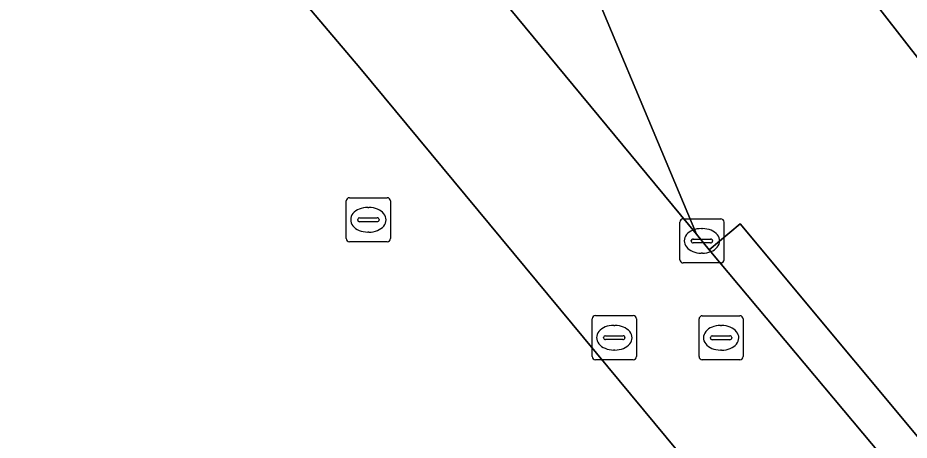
# Model space of a CAD drawing. Extents: x 159489 to 160304, y 383825 to 384531.
# Drawn here: x 159812.44 to 159832.64, y 384444.53 to 384454.1 of the extents above; entities that cross this region are included whole.
import ezdxf

# ---------------------------------------------------------------- set-up
doc = ezdxf.new("R2010")
doc.units = 0
for name, color, linetype in [('IMGEO_Berm_groen', 7, 'Continuous'), ('IMGEO_Fietspad_gesloten', 7, 'Continuous'), ('IMGEO_Kolk', 7, 'Continuous'), ('IMGEO_Rijbaan_lokaal_gesloten', 7, 'Continuous'), ('IMGEO_Rioolput', 7, 'Continuous'), ('IMGEO_Voetpad_gesloten', 7, 'Continuous'), ('IMGEO_Voetpad_open', 7, 'Continuous')]:
    doc.layers.add(name, color=color, linetype=linetype)

msp = doc.modelspace()

# ---------------------------------------------------------------- linework, layer by layer
at = {"layer": 'IMGEO_Berm_groen'}
for points in [[(159820.194, 384452.968), (159818.172, 384455.366)], [(159808.473, 384447.192), (159818.162, 384435.508), (159827.945, 384443.619), (159820.194, 384452.968)]]:
    msp.add_lwpolyline(points, dxfattribs=at)
at = {"layer": 'IMGEO_Fietspad_gesloten'}
msp.add_lwpolyline([(159820.962, 384457.499), (159827.819, 384449.194), (159824.719, 384456.615), (159820.909, 384465.856)], dxfattribs=at)
at = {"layer": 'IMGEO_Kolk'}
for p, q in [((159827.443, 384448.619), (159827.443, 384449.471)), ((159827.518, 384449.545), (159828.37, 384449.545)), ((159828.444, 384449.471), (159828.444, 384448.619)), ((159827.931, 384449.325), (159827.956, 384449.325)), ((159827.702, 384449.039), (159827.702, 384449.051)), ((159828.14, 384449.002), (159827.742, 384449.002)), ((159827.745, 384449.088), (159828.143, 384449.088)), ((159828.186, 384449.051), (159828.186, 384449.039)), ((159827.954, 384448.765), (159827.929, 384448.765)), ((159828.37, 384448.545), (159827.518, 384448.545))]:
    msp.add_line(p, q, dxfattribs=at)
for points in [[(159827.443, 384448.619), (159827.443, 384449.471)], [(159827.518, 384449.545), (159828.37, 384449.545)], [(159828.444, 384449.471), (159828.444, 384448.619)], [(159828.37, 384448.545), (159827.518, 384448.545)]]:
    msp.add_lwpolyline(points, dxfattribs=at)
for centre, radius, start, end in [((159827.52, 384449.469), 0.0765, 91.552, 178.448), ((159827.52, 384449.469), 0.0765, 91.552, 178.448), ((159828.368, 384449.469), 0.0765, 1.552, 88.448), ((159828.368, 384449.469), 0.0765, 1.552, 88.448), ((159827.742, 384449.048), 0.0403, 85.8775, 175.7526), ((159827.739, 384449.038), 0.0366, 178.938, 274.7102), ((159828.143, 384449.045), 0.043, 264.8664, 352.4533), ((159828.147, 384449.05), 0.0386, 1.7309, 96.639), ((159827.52, 384448.621), 0.0765, 181.552, 268.448), ((159827.52, 384448.621), 0.0765, 181.552, 268.448), ((159828.368, 384448.621), 0.0765, 271.552, 358.448), ((159828.368, 384448.621), 0.0765, 271.552, 358.448)]:
    msp.add_arc(centre, radius, start, end, dxfattribs=at)
for centre, major_axis, ratio, start_param, end_param in [((159827.93, 384449.045), (-0.387, 0.002), 0.722429, 4.712389, 7.853982), ((159827.955, 384449.045), (-0.39, 0.002), 0.717154, 1.570796, 4.712389)]:
    msp.add_ellipse(centre, major_axis=major_axis, ratio=ratio, start_param=start_param, end_param=end_param, dxfattribs=at)
at = {"layer": 'IMGEO_Rijbaan_lokaal_gesloten'}
msp.add_lwpolyline([(159808.274, 384467.257), (159810.831, 384464.15), (159818.172, 384455.366), (159820.194, 384452.968), (159827.945, 384443.619), (159828.901, 384442.466), (159830.127, 384440.989), (159834.549, 384435.653), (159868.213, 384395.037), (159870.955, 384397.301), (159870.406, 384397.974), (159833.313, 384442.63), (159828.111, 384448.845), (159827.819, 384449.194), (159820.962, 384457.499)], dxfattribs=at)
at = {"layer": 'IMGEO_Rioolput'}
for p, q in [((159819.96, 384450.024), (159820.812, 384450.024)), ((159819.885, 384449.098), (159819.885, 384449.95)), ((159820.373, 384449.804), (159820.398, 384449.804)), ((159820.886, 384449.95), (159820.886, 384449.098)), ((159820.144, 384449.518), (159820.144, 384449.53)), ((159820.582, 384449.481), (159820.184, 384449.481)), ((159820.187, 384449.567), (159820.585, 384449.567)), ((159820.628, 384449.53), (159820.628, 384449.518)), ((159820.396, 384449.244), (159820.371, 384449.244)), ((159820.812, 384449.024), (159819.96, 384449.024)), ((159825.458, 384446.424), (159825.458, 384447.276)), ((159825.533, 384447.35), (159826.385, 384447.35)), ((159826.459, 384447.276), (159826.459, 384446.424)), ((159827.878, 384446.422), (159827.878, 384447.274)), ((159827.953, 384447.348), (159828.805, 384447.348)), ((159828.879, 384447.274), (159828.879, 384446.422)), ((159825.946, 384447.13), (159825.971, 384447.13)), ((159828.366, 384447.128), (159828.391, 384447.128)), ((159825.717, 384446.844), (159825.717, 384446.856)), ((159826.155, 384446.807), (159825.757, 384446.807)), ((159825.76, 384446.893), (159826.158, 384446.893)), ((159826.201, 384446.856), (159826.201, 384446.844)), ((159828.137, 384446.842), (159828.137, 384446.854)), ((159828.575, 384446.805), (159828.177, 384446.805)), ((159828.18, 384446.891), (159828.578, 384446.891)), ((159828.621, 384446.854), (159828.621, 384446.842)), ((159825.969, 384446.57), (159825.944, 384446.57)), ((159828.389, 384446.568), (159828.364, 384446.568)), ((159826.385, 384446.35), (159825.533, 384446.35)), ((159828.805, 384446.348), (159827.953, 384446.348))]:
    msp.add_line(p, q, dxfattribs=at)
for points in [[(159819.96, 384450.024), (159820.812, 384450.024)], [(159819.885, 384449.098), (159819.885, 384449.95)], [(159820.886, 384449.95), (159820.886, 384449.098)], [(159820.812, 384449.024), (159819.96, 384449.024)], [(159825.458, 384446.424), (159825.458, 384447.276)], [(159825.533, 384447.35), (159826.385, 384447.35)], [(159826.459, 384447.276), (159826.459, 384446.424)], [(159827.878, 384446.422), (159827.878, 384447.274)], [(159827.953, 384447.348), (159828.805, 384447.348)], [(159828.879, 384447.274), (159828.879, 384446.422)], [(159826.385, 384446.35), (159825.533, 384446.35)], [(159828.805, 384446.348), (159827.953, 384446.348)]]:
    msp.add_lwpolyline(points, dxfattribs=at)
for centre, radius, start, end in [((159819.962, 384449.948), 0.0765, 91.552, 178.448), ((159819.962, 384449.948), 0.0765, 91.552, 178.448), ((159820.81, 384449.948), 0.0765, 1.552, 88.448), ((159820.81, 384449.948), 0.0765, 1.552, 88.448), ((159820.184, 384449.527), 0.0403, 85.8775, 175.7526), ((159820.181, 384449.517), 0.0366, 178.938, 274.7102), ((159820.585, 384449.524), 0.043, 264.8664, 352.4533), ((159820.589, 384449.529), 0.0386, 1.7309, 96.639), ((159819.962, 384449.1), 0.0765, 181.552, 268.448), ((159819.962, 384449.1), 0.0765, 181.552, 268.448), ((159820.81, 384449.1), 0.0765, 271.552, 358.448), ((159820.81, 384449.1), 0.0765, 271.552, 358.448), ((159825.535, 384447.274), 0.0765, 91.552, 178.448), ((159825.535, 384447.274), 0.0765, 91.552, 178.448), ((159826.383, 384447.274), 0.0765, 1.552, 88.448), ((159826.383, 384447.274), 0.0765, 1.552, 88.448), ((159827.955, 384447.272), 0.0765, 91.552, 178.448), ((159827.955, 384447.272), 0.0765, 91.552, 178.448), ((159828.803, 384447.272), 0.0765, 1.552, 88.448), ((159828.803, 384447.272), 0.0765, 1.552, 88.448), ((159825.757, 384446.853), 0.0403, 85.8775, 175.7526), ((159825.754, 384446.843), 0.0366, 178.938, 274.7102), ((159826.158, 384446.85), 0.043, 264.8664, 352.4533), ((159826.162, 384446.855), 0.0386, 1.7309, 96.639), ((159828.177, 384446.851), 0.0403, 85.8775, 175.7526), ((159828.174, 384446.841), 0.0366, 178.938, 274.7102), ((159828.578, 384446.848), 0.043, 264.8664, 352.4533), ((159828.582, 384446.853), 0.0386, 1.7309, 96.639), ((159825.535, 384446.426), 0.0765, 181.552, 268.448), ((159825.535, 384446.426), 0.0765, 181.552, 268.448), ((159826.383, 384446.426), 0.0765, 271.552, 358.448), ((159826.383, 384446.426), 0.0765, 271.552, 358.448), ((159827.955, 384446.424), 0.0765, 181.552, 268.448), ((159827.955, 384446.424), 0.0765, 181.552, 268.448), ((159828.803, 384446.424), 0.0765, 271.552, 358.448), ((159828.803, 384446.424), 0.0765, 271.552, 358.448)]:
    msp.add_arc(centre, radius, start, end, dxfattribs=at)
for centre, major_axis, ratio, start_param, end_param in [((159820.372, 384449.524), (-0.387, 0.002), 0.722429, 4.712389, 7.853982), ((159820.397, 384449.524), (-0.39, 0.002), 0.717154, 1.570796, 4.712389), ((159825.945, 384446.85), (-0.387, 0.002), 0.722429, 4.712389, 7.853982), ((159825.97, 384446.85), (-0.39, 0.002), 0.717154, 1.570796, 4.712389), ((159828.365, 384446.848), (-0.387, 0.002), 0.722429, 4.712389, 7.853982), ((159828.39, 384446.848), (-0.39, 0.002), 0.717154, 1.570796, 4.712389)]:
    msp.add_ellipse(centre, major_axis=major_axis, ratio=ratio, start_param=start_param, end_param=end_param, dxfattribs=at)
at = {"layer": 'IMGEO_Voetpad_gesloten'}
msp.add_lwpolyline([(159828.111, 384448.845), (159833.313, 384442.63), (159834.003, 384443.206), (159828.81, 384449.429)], close=True, dxfattribs=at)
at = {"layer": 'IMGEO_Voetpad_open'}
for points in [[(159825.577, 384462.526), (159837.569, 384447.11), (159839.292, 384448.564), (159837.989, 384450.137), (159843.618, 384454.694), (159842.993, 384455.446), (159843.146, 384455.574), (159843.771, 384454.822), (159845.622, 384456.361), (159844.996, 384457.112), (159845.157, 384457.246), (159845.783, 384456.494), (159856.614, 384465.501), (159855.976, 384466.269), (159856.137, 384466.403), (159856.775, 384465.635), (159858.287, 384466.893), (159857.649, 384467.66), (159857.81, 384467.794), (159858.448, 384467.027), (159882.271, 384486.838)], [(159820.909, 384465.856), (159824.719, 384456.615), (159827.819, 384449.194), (159828.111, 384448.845), (159828.81, 384449.429), (159834.003, 384443.206), (159833.313, 384442.63), (159870.406, 384397.974), (159870.955, 384397.301), (159872.413, 384395.512), (159875.504, 384391.717), (159879.696, 384386.642), (159882.87, 384382.969), (159884.326, 384381.141), (159884.396, 384381.053), (159886.419, 384378.641), (159895.168, 384368.052)], [(159876.066, 384397.455), (159877.504, 384398.554), (159849.102, 384432.841), (159848.447, 384433.632), (159847.945, 384433.218), (159847.818, 384433.372), (159848.319, 384433.787), (159846.782, 384435.642), (159846.28, 384435.228), (159846.153, 384435.382), (159846.654, 384435.797), (159844.21, 384438.738), (159838.386, 384445.745), (159838.567, 384445.897), (159837.569, 384447.11), (159825.577, 384462.526)]]:
    msp.add_lwpolyline(points, dxfattribs=at)

doc.saveas('drawing.dxf')
